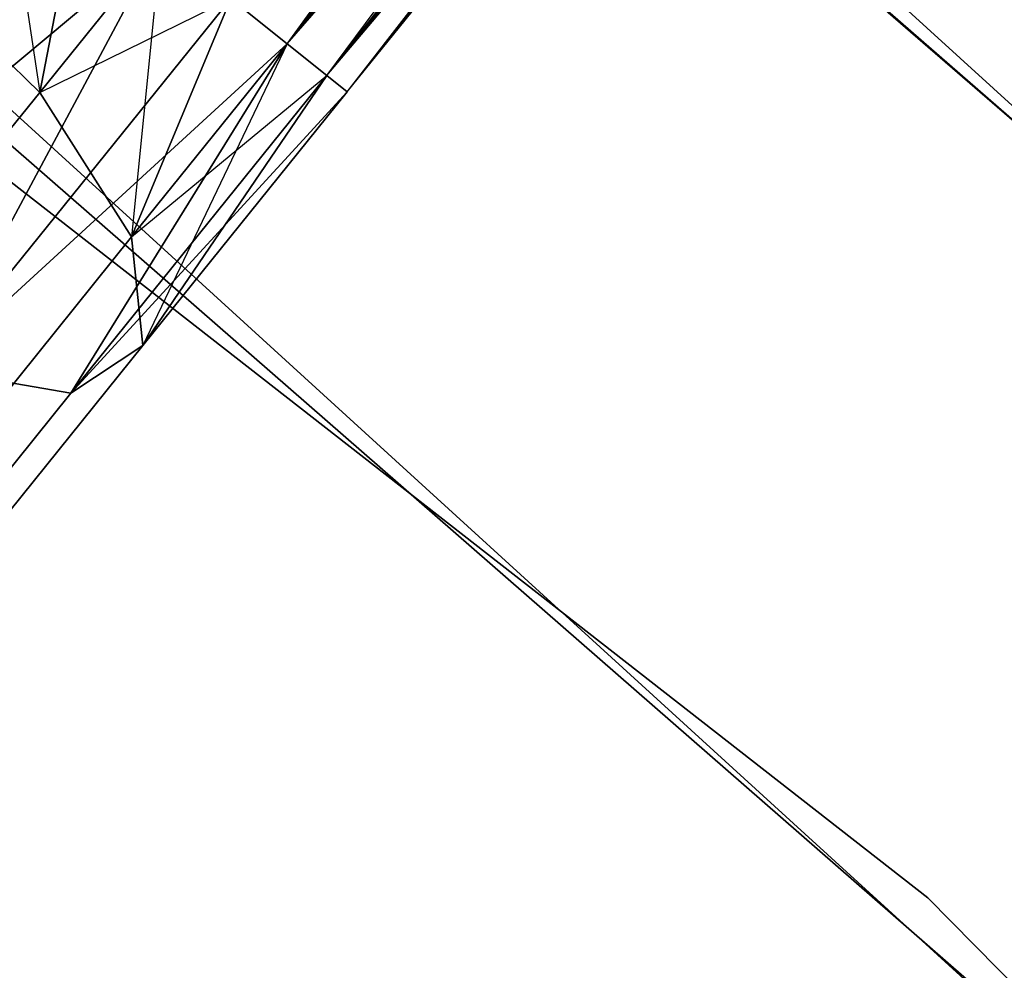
# Model space of a CAD drawing. Extents: x -91 to 91, y -91 to 262.
# Tile 458 of 480: x 39.22 to 41.39, y 46.08 to 48.18. Entities that reach past the tile are written whole.
import ezdxf

# ---------------------------------------------------------------- set-up
doc = ezdxf.new("R2010")
doc.units = 0
doc.header["$LTSCALE"] = 25.4
doc.layers.get('0').update_dxf_attribs({"linetype": 'CONTINUOUS'})

# ---------------------------------------------------------------- blocks, each defined once
blk = doc.blocks.new('ETE0_STL_1')
at = {"color": 0}
for p, q in [((39.809, 48.129, 169.4395), (44.5099, 54.2194, 169.2591)), ((39.809, 48.129, 169.4395), (44.5099, 54.2194, 169.2591)), ((39.809, 48.129, 170.5757), (44.6344, 54.1191, 170.5757)), ((39.809, 48.129, 170.5757), (44.6344, 54.1191, 170.5757)), ((39.8962, 48.0588, 170.3622), (44.6344, 54.1191, 170.5757)), ((39.8962, 48.0588, 170.3622), (44.6344, 54.1191, 170.5757)), ((39.809, 48.129, 169.4395), (44.7217, 54.0488, 169.653)), ((39.809, 48.129, 169.4395), (44.7217, 54.0488, 169.653)), ((39.8962, 48.0588, 169.653), (44.7217, 54.0488, 169.653)), ((39.8962, 48.0588, 169.653), (44.7217, 54.0488, 169.653)), ((39.9411, 48.0226, 169.8871), (44.7217, 54.0488, 169.653)), ((39.9411, 48.0226, 169.8871), (44.7217, 54.0488, 169.653)), ((39.8962, 48.0588, 170.3622), (44.7666, 54.0126, 170.1281)), ((39.8962, 48.0588, 170.3622), (44.7666, 54.0126, 170.1281)), ((39.9411, 48.0226, 170.1281), (44.7666, 54.0126, 170.1281)), ((39.9411, 48.0226, 170.1281), (44.7666, 54.0126, 170.1281)), ((39.9411, 48.0226, 169.8871), (44.7666, 54.0126, 170.1281)), ((39.9411, 48.0226, 169.8871), (44.7666, 54.0126, 170.1281)), ((41.2237, 46.243, 327.5076), (34.8351, 51.2281, 327.5076)), ((34.8351, 51.2281, 328.5076), (41.2237, 46.243, 328.5076)), ((41.2237, 46.243, 327.5076), (34.8351, 51.2281, 327.5076)), ((34.8351, 51.2281, 328.5076), (41.2237, 46.243, 328.5076)), ((39.809, 48.129, 320.5757), (41.6309, 50.6455, 320.5228)), ((39.809, 48.129, 320.5757), (41.6309, 50.6455, 320.5228)), ((44.6537, 45.1475, 158.5), (38.3787, 50.5898, 158.5)), ((38.3787, 50.5898, 159.5), (44.6537, 45.1475, 159.5)), ((44.6537, 45.1475, 158.5), (38.3787, 50.5898, 158.5)), ((38.3787, 50.5898, 159.5), (44.6537, 45.1475, 159.5)), ((38.5328, 50.4725, 159.5), (44.7911, 45.0112, 159.5)), ((44.7911, 45.0112, 169), (38.5328, 50.4725, 169)), ((38.5328, 50.4725, 159.5), (44.7911, 45.0112, 159.5)), ((44.7911, 45.0112, 169), (38.5328, 50.4725, 169)), ((39.809, 48.129, 320.5757), (41.8057, 50.4291, 320.1334)), ((39.809, 48.129, 320.5757), (41.8057, 50.4291, 320.1334)), ((39.8962, 48.0588, 320.3622), (41.8057, 50.4291, 320.1334)), ((39.8962, 48.0588, 320.3622), (41.8057, 50.4291, 320.1334)), ((39.9411, 48.0226, 320.1281), (41.8057, 50.4291, 320.1334)), ((39.9411, 48.0226, 320.1281), (41.8057, 50.4291, 320.1334)), ((39.809, 48.129, 319.4395), (41.6319, 50.3919, 319.2211)), ((39.809, 48.129, 319.4395), (41.6319, 50.3919, 319.2211)), ((39.8962, 48.0588, 319.653), (41.6319, 50.3919, 319.2211)), ((39.8962, 48.0588, 319.653), (41.6319, 50.3919, 319.2211)), ((39.8962, 48.0588, 319.653), (41.806, 50.3375, 319.6635)), ((39.8962, 48.0588, 319.653), (41.806, 50.3375, 319.6635)), ((39.9411, 48.0226, 319.8871), (41.806, 50.3375, 319.6635)), ((39.9411, 48.0226, 320.1281), (41.806, 50.3375, 319.6635)), ((39.9411, 48.0226, 320.1281), (41.806, 50.3375, 319.6635)), ((39.9411, 48.0226, 319.8871), (41.806, 50.3375, 319.6635)), ((45.768, 44.0175, 330.5076), (39.631, 49.6149, 330.5076)), ((39.631, 49.6149, 321.0076), (45.768, 44.0175, 321.0076)), ((45.768, 44.0175, 330.5076), (39.631, 49.6149, 330.5076)), ((39.631, 49.6149, 321.0076), (45.768, 44.0175, 321.0076)), ((43.733, 43.9479, 159.5), (37.6225, 49.2803, 159.5)), ((37.6225, 49.2803, 169), (43.733, 43.9479, 169)), ((37.6225, 49.2803, 169), (43.733, 43.9479, 169)), ((43.733, 43.9479, 159.5), (37.6225, 49.2803, 159.5)), ((39.1681, 48.6453, 169.0076), (39.2624, 48.0217, 169.0373)), ((39.1681, 48.6453, 169.0076), (39.2624, 48.0217, 169.0373)), ((39.2624, 48.0217, 320.9779), (39.3544, 48.4952, 320.9785)), ((39.2624, 48.0217, 320.9779), (39.3544, 48.4952, 320.9785)), ((39.3544, 48.4952, 169.0367), (39.2624, 48.0217, 169.0373)), ((39.3544, 48.4952, 169.0367), (39.2624, 48.0217, 169.0373)), ((38.6948, 48.4429, 330.5076), (44.6868, 42.9777, 330.5076)), ((44.6868, 42.9777, 321.0076), (38.6948, 48.4429, 321.0076)), ((44.6868, 42.9777, 321.0076), (38.6948, 48.4429, 321.0076)), ((38.6948, 48.4429, 330.5076), (44.6868, 42.9777, 330.5076)), ((38.6412, 47.6098, 319.2628), (39.53, 48.3538, 319.1222)), ((38.6412, 47.6098, 319.2628), (39.53, 48.3538, 319.1222)), ((39.53, 48.3538, 170.8931), (38.6412, 47.6098, 170.7524)), ((39.53, 48.3538, 170.8931), (38.6412, 47.6098, 170.7524)), ((38.928, 48.3473, 321.0837), (39.2624, 48.0217, 320.9779)), ((38.928, 48.3473, 321.0837), (39.2624, 48.0217, 320.9779)), ((39.2624, 48.0217, 169.0373), (38.928, 48.3473, 168.9315)), ((39.2624, 48.0217, 169.0373), (38.928, 48.3473, 168.9315)), ((39.0246, 47.4102, 319.4683), (39.53, 48.3538, 319.1222)), ((39.0246, 47.4102, 319.4683), (39.53, 48.3538, 319.1222)), ((39.53, 48.3538, 170.8931), (39.0246, 47.4102, 170.5469)), ((39.53, 48.3538, 170.8931), (39.0246, 47.4102, 170.5469)), ((39.2624, 48.0217, 320.9779), (39.53, 48.3538, 320.8931)), ((39.2624, 48.0217, 320.9779), (39.53, 48.3538, 320.8931)), ((39.53, 48.3538, 169.1222), (39.2624, 48.0217, 169.0373)), ((39.53, 48.3538, 169.1222), (39.2624, 48.0217, 169.0373)), ((39.53, 48.3538, 169.1222), (39.4652, 47.7023, 169.3306)), ((39.53, 48.3538, 169.1222), (39.4652, 47.7023, 169.3306)), ((39.0246, 47.4102, 319.4683), (39.6845, 48.2293, 319.2591)), ((39.0246, 47.4102, 319.4683), (39.6845, 48.2293, 319.2591)), ((39.6845, 48.2293, 170.7561), (39.0246, 47.4102, 170.5469)), ((39.6845, 48.2293, 170.7561), (39.0246, 47.4102, 170.5469)), ((39.2624, 48.0217, 320.9779), (39.6845, 48.2293, 320.7561)), ((39.2624, 48.0217, 320.9779), (39.6845, 48.2293, 320.7561)), ((39.4652, 47.7023, 320.6847), (39.6845, 48.2293, 320.7561)), ((39.4652, 47.7023, 320.6847), (39.6845, 48.2293, 320.7561)), ((39.6845, 48.2293, 169.2591), (39.4652, 47.7023, 169.3306)), ((39.6845, 48.2293, 169.2591), (39.4652, 47.7023, 169.3306)), ((39.809, 48.129, 320.5757), (39.6845, 48.2293, 320.7561)), ((39.6845, 48.2293, 319.2591), (39.809, 48.129, 319.4395)), ((39.809, 48.129, 320.5757), (39.6845, 48.2293, 320.7561)), ((39.6845, 48.2293, 319.2591), (39.809, 48.129, 319.4395)), ((39.6845, 48.2293, 170.7561), (39.809, 48.129, 170.5757)), ((39.809, 48.129, 169.4395), (39.6845, 48.2293, 169.2591)), ((39.809, 48.129, 169.4395), (39.6845, 48.2293, 169.2591)), ((39.6845, 48.2293, 170.7561), (39.809, 48.129, 170.5757)), ((39.0246, 47.4102, 319.4683), (39.809, 48.129, 319.4395)), ((39.0246, 47.4102, 319.4683), (39.809, 48.129, 319.4395)), ((39.809, 48.129, 170.5757), (39.0246, 47.4102, 170.5469)), ((39.809, 48.129, 170.5757), (39.0246, 47.4102, 170.5469)), ((39.3309, 47.3571, 319.8322), (39.809, 48.129, 319.4395)), ((39.3309, 47.3571, 319.8322), (39.809, 48.129, 319.4395)), ((39.809, 48.129, 170.5757), (39.3309, 47.3571, 170.183)), ((39.809, 48.129, 170.5757), (39.3309, 47.3571, 170.183)), ((39.4652, 47.7023, 320.6847), (39.809, 48.129, 320.5757)), ((39.4652, 47.7023, 320.6847), (39.809, 48.129, 320.5757)), ((39.809, 48.129, 169.4395), (39.4652, 47.7023, 169.3306)), ((39.809, 48.129, 169.4395), (39.4652, 47.7023, 169.3306)), ((39.809, 48.129, 169.4395), (39.4899, 47.4625, 169.744)), ((39.809, 48.129, 169.4395), (39.4899, 47.4625, 169.744)), ((39.8962, 48.0588, 320.3622), (39.809, 48.129, 320.5757)), ((39.809, 48.129, 319.4395), (39.8962, 48.0588, 319.653)), ((39.8962, 48.0588, 320.3622), (39.809, 48.129, 320.5757)), ((39.809, 48.129, 319.4395), (39.8962, 48.0588, 319.653)), ((39.809, 48.129, 170.5757), (39.8962, 48.0588, 170.3622)), ((39.8962, 48.0588, 169.653), (39.809, 48.129, 169.4395)), ((39.8962, 48.0588, 169.653), (39.809, 48.129, 169.4395)), ((39.809, 48.129, 170.5757), (39.8962, 48.0588, 170.3622)), ((39.3309, 47.3571, 319.8322), (39.8962, 48.0588, 319.653)), ((39.3309, 47.3571, 319.8322), (39.8962, 48.0588, 319.653)), ((39.8962, 48.0588, 170.3622), (39.3309, 47.3571, 170.183)), ((39.8962, 48.0588, 170.3622), (39.3309, 47.3571, 170.183)), ((39.4652, 47.7023, 320.6847), (39.8962, 48.0588, 320.3622)), ((39.4652, 47.7023, 320.6847), (39.8962, 48.0588, 320.3622)), ((39.4899, 47.4625, 320.2712), (39.8962, 48.0588, 320.3622)), ((39.4899, 47.4625, 320.2712), (39.8962, 48.0588, 320.3622)), ((39.8962, 48.0588, 169.653), (39.4899, 47.4625, 169.744)), ((39.8962, 48.0588, 169.653), (39.4899, 47.4625, 169.744)), ((39.9411, 48.0226, 320.1281), (39.8962, 48.0588, 320.3622)), ((39.8962, 48.0588, 319.653), (39.9411, 48.0226, 319.8871)), ((39.9411, 48.0226, 320.1281), (39.8962, 48.0588, 320.3622)), ((39.8962, 48.0588, 319.653), (39.9411, 48.0226, 319.8871)), ((39.8962, 48.0588, 170.3622), (39.9411, 48.0226, 170.1281)), ((39.9411, 48.0226, 169.8871), (39.8962, 48.0588, 169.653)), ((39.9411, 48.0226, 169.8871), (39.8962, 48.0588, 169.653)), ((39.8962, 48.0588, 170.3622), (39.9411, 48.0226, 170.1281)), ((39.0355, 47.7401, 321.2195), (39.2624, 48.0217, 320.9779)), ((39.0355, 47.7401, 321.2195), (39.2624, 48.0217, 320.9779)), ((39.2624, 48.0217, 169.0373), (39.0355, 47.7401, 168.7957)), ((39.2624, 48.0217, 169.0373), (39.0355, 47.7401, 168.7957)), ((39.2624, 48.0217, 320.9779), (39.4652, 47.7023, 320.6847)), ((39.2624, 48.0217, 320.9779), (39.4652, 47.7023, 320.6847)), ((39.4652, 47.7023, 169.3306), (39.2624, 48.0217, 169.0373)), ((39.4652, 47.7023, 169.3306), (39.2624, 48.0217, 169.0373)), ((39.3309, 47.3571, 319.8322), (39.9411, 48.0226, 319.8871)), ((39.3309, 47.3571, 319.8322), (39.9411, 48.0226, 319.8871)), ((39.9411, 48.0226, 170.1281), (39.3309, 47.3571, 170.183)), ((39.9411, 48.0226, 170.1281), (39.3309, 47.3571, 170.183)), ((39.4899, 47.4625, 320.2712), (39.9411, 48.0226, 320.1281)), ((39.4899, 47.4625, 320.2712), (39.9411, 48.0226, 319.8871)), ((39.4899, 47.4625, 320.2712), (39.9411, 48.0226, 320.1281)), ((39.4899, 47.4625, 320.2712), (39.9411, 48.0226, 319.8871)), ((39.9411, 48.0226, 170.1281), (39.4899, 47.4625, 169.744)), ((39.9411, 48.0226, 169.8871), (39.4899, 47.4625, 169.744)), ((39.9411, 48.0226, 169.8871), (39.4899, 47.4625, 169.744)), ((39.9411, 48.0226, 170.1281), (39.4899, 47.4625, 169.744)), ((39.1737, 47.3405, 320.9951), (39.4652, 47.7023, 320.6847)), ((39.1737, 47.3405, 320.9951), (39.4652, 47.7023, 320.6847)), ((39.4652, 47.7023, 169.3306), (39.1737, 47.3405, 169.0201)), ((39.4652, 47.7023, 169.3306), (39.1737, 47.3405, 169.0201)), ((39.4652, 47.7023, 320.6847), (39.4899, 47.4625, 320.2712)), ((39.4652, 47.7023, 320.6847), (39.4899, 47.4625, 320.2712)), ((39.4899, 47.4625, 169.744), (39.4652, 47.7023, 169.3306)), ((39.4899, 47.4625, 169.744), (39.4652, 47.7023, 169.3306)), ((39.1074, 46.9876, 320.6786), (39.4899, 47.4625, 320.2712)), ((39.1074, 46.9876, 320.6786), (39.4899, 47.4625, 320.2712)), ((39.4899, 47.4625, 169.744), (39.1074, 46.9876, 169.3366)), ((39.4899, 47.4625, 169.744), (39.1074, 46.9876, 169.3366)), ((39.4899, 47.4625, 320.2712), (39.3309, 47.3571, 319.8322)), ((39.4899, 47.4625, 320.2712), (39.3309, 47.3571, 319.8322)), ((39.3309, 47.3571, 170.183), (39.4899, 47.4625, 169.744)), ((39.3309, 47.3571, 170.183), (39.4899, 47.4625, 169.744)), ((39.3309, 47.3571, 319.8322), (39.0246, 47.4102, 319.4683)), ((39.3309, 47.3571, 319.8322), (39.0246, 47.4102, 319.4683)), ((39.0246, 47.4102, 170.5469), (39.3309, 47.3571, 170.183)), ((39.0246, 47.4102, 170.5469), (39.3309, 47.3571, 170.183)), ((38.8517, 46.7622, 320.3427), (39.3309, 47.3571, 319.8322)), ((38.8517, 46.7622, 320.3427), (39.3309, 47.3571, 319.8322)), ((39.3309, 47.3571, 170.183), (38.8517, 46.7622, 169.6726)), ((39.3309, 47.3571, 170.183), (38.8517, 46.7622, 169.6726)), ((46.9069, 40.4666, 327.5076), (41.2237, 46.243, 327.5076)), ((41.2237, 46.243, 327.5076), (41.2237, 46.243, 328.5076)), ((41.2237, 46.243, 328.5076), (46.9069, 40.4666, 328.5076)), ((41.2237, 46.243, 327.5076), (41.2237, 46.243, 328.5076)), ((46.9069, 40.4666, 327.5076), (41.2237, 46.243, 327.5076)), ((41.2237, 46.243, 328.5076), (46.9069, 40.4666, 328.5076))]:
    blk.add_line(p, q, dxfattribs=at)

msp = doc.modelspace()

# ---------------------------------------------------------------- block references
at = {"color": 253}
msp.add_blockref('ETE0_STL_1', (0, 0), dxfattribs=at)

doc.saveas('drawing.dxf')
